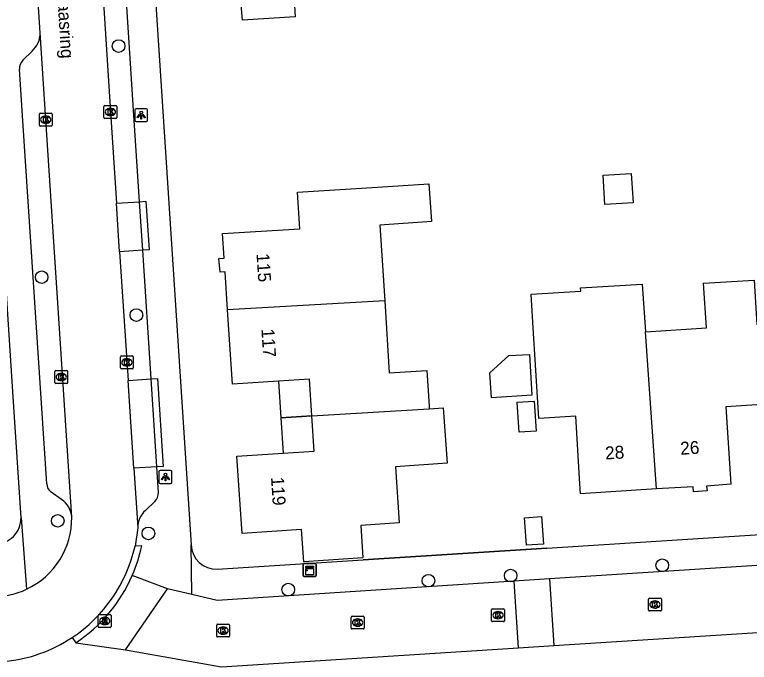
# Model space of a CAD drawing. Extents: x 159628 to 160723, y 388176 to 389416.
# Drawn here: x 160356.5 to 160413.4, y 388414.7 to 388464.9 of the extents above; entities that cross this region are included whole.
import ezdxf

# ---------------------------------------------------------------- set-up
doc = ezdxf.new("R2010")
doc.units = 0
for name, color, linetype in [('IMGEO_Boom', 7, 'Continuous'), ('IMGEO_Kast', 7, 'Continuous'), ('IMGEO_Kolk', 7, 'Continuous'), ('IMGEO_Lichtpunt', 7, 'Continuous'), ('IMGEO_Muur', 7, 'Continuous'), ('IMGEO_Openbare_ruimte_label', 7, 'Continuous'), ('IMGEO_Pand', 7, 'Continuous'), ('IMGEO_Pand_nummerreeks', 7, 'Continuous'), ('IMGEO_Pand_overbouw', 7, 'Continuous'), ('IMGEO_Parkeervlak_open', 7, 'Continuous'), ('IMGEO_Rijbaan_lokaal_open', 7, 'Continuous'), ('IMGEO_Rioolput', 7, 'Continuous'), ('IMGEO_Voetpad_open', 7, 'Continuous')]:
    doc.layers.add(name, color=color, linetype=linetype)

msp = doc.modelspace()

# ---------------------------------------------------------------- linework, layer by layer
at = {"layer": 'IMGEO_Boom'}
for centre in [(160364.507, 388462.494), (160358.549, 388444.582), (160365.891, 388441.646), (160359.793, 388425.7), (160366.819, 388424.724), (160406.649, 388422.261), (160394.898, 388421.459), (160388.527, 388421.064), (160377.658, 388420.374)]:
    msp.add_circle(centre, 0.489, dxfattribs=at)
at = {"layer": 'IMGEO_Kast'}
for p, q in [((160378.817, 388421.466), (160378.817, 388422.307)), ((160378.817, 388422.307), (160378.817, 388421.466)), ((160378.892, 388422.391), (160379.733, 388422.391)), ((160379.733, 388422.391), (160378.892, 388422.391)), ((160379.817, 388422.316), (160379.817, 388421.475)), ((160379.817, 388421.475), (160379.817, 388422.316)), ((160379.742, 388421.391), (160378.901, 388421.391)), ((160378.901, 388421.391), (160379.742, 388421.391))]:
    msp.add_line(p, q, dxfattribs=at)
for points in [[(160379.012, 388422.181), (160379.612, 388422.181), (160379.612, 388422.096), (160379.012, 388422.096), (160379.012, 388422.181)], [(160379.012, 388422.006), (160379.612, 388422.006), (160379.612, 388421.517), (160379.012, 388421.517), (160379.012, 388422.006)]]:
    msp.add_lwpolyline(points, dxfattribs=at)
msp.add_circle((160379.096, 388421.855), 0.0377, dxfattribs=at)
for centre, start, end in [((160378.895, 388422.313), 92.4484, 184.2845), ((160378.895, 388422.313), 92.4484, 184.2845), ((160379.739, 388422.313), 2.4484, 94.2845), ((160379.739, 388422.313), 2.4484, 94.2845), ((160378.895, 388421.469), 182.4484, 274.2845), ((160378.895, 388421.469), 182.4484, 274.2845), ((160379.739, 388421.469), 272.4484, 4.2845), ((160379.739, 388421.469), 272.4484, 4.2845)]:
    msp.add_arc(centre, 0.0779, start, end, dxfattribs=at)
at = {"layer": 'IMGEO_Kolk'}
for p, q in [((160363.377, 388456.955), (160363.377, 388457.807)), ((160363.452, 388457.881), (160364.304, 388457.881)), ((160364.378, 388457.807), (160364.378, 388456.955)), ((160358.443, 388457.292), (160359.295, 388457.292)), ((160363.865, 388457.661), (160363.89, 388457.661)), ((160358.368, 388456.366), (160358.368, 388457.218)), ((160358.856, 388457.072), (160358.881, 388457.072)), ((160359.369, 388457.218), (160359.369, 388456.366)), ((160364.304, 388456.881), (160363.452, 388456.881)), ((160363.888, 388457.101), (160363.863, 388457.101)), ((160359.295, 388456.292), (160358.443, 388456.292)), ((160358.879, 388456.512), (160358.854, 388456.512)), ((160364.723, 388438.483), (160365.575, 388438.483)), ((160364.648, 388437.557), (160364.648, 388438.409)), ((160365.136, 388438.263), (160365.161, 388438.263)), ((160365.649, 388438.409), (160365.649, 388437.557)), ((160359.636, 388437.345), (160360.488, 388437.345)), ((160365.575, 388437.483), (160364.723, 388437.483)), ((160365.159, 388437.703), (160365.134, 388437.703)), ((160359.561, 388436.419), (160359.561, 388437.271)), ((160360.049, 388437.125), (160360.074, 388437.125)), ((160360.562, 388437.271), (160360.562, 388436.419)), ((160360.488, 388436.345), (160359.636, 388436.345)), ((160360.072, 388436.565), (160360.047, 388436.565)), ((160405.65, 388419.717), (160406.502, 388419.717)), ((160405.575, 388418.791), (160405.575, 388419.643)), ((160406.063, 388419.497), (160406.088, 388419.497)), ((160406.576, 388419.643), (160406.576, 388418.791)), ((160393.417, 388417.965), (160393.417, 388418.817)), ((160393.492, 388418.891), (160394.344, 388418.891)), ((160393.905, 388418.671), (160393.93, 388418.671)), ((160394.418, 388418.817), (160394.418, 388417.965)), ((160406.502, 388418.717), (160405.65, 388418.717)), ((160406.086, 388418.937), (160406.061, 388418.937)), ((160382.536, 388417.395), (160382.536, 388418.247)), ((160382.611, 388418.321), (160383.463, 388418.321)), ((160383.024, 388418.101), (160383.049, 388418.101)), ((160383.537, 388418.247), (160383.537, 388417.395)), ((160393.928, 388418.111), (160393.903, 388418.111)), ((160372.113, 388416.774), (160372.113, 388417.626)), ((160372.188, 388417.7), (160373.04, 388417.7)), ((160372.601, 388417.48), (160372.626, 388417.48)), ((160373.114, 388417.626), (160373.114, 388416.774)), ((160383.047, 388417.541), (160383.022, 388417.541)), ((160394.344, 388417.891), (160393.492, 388417.891)), ((160372.624, 388416.92), (160372.599, 388416.92)), ((160383.463, 388417.321), (160382.611, 388417.321)), ((160373.04, 388416.7), (160372.188, 388416.7))]:
    msp.add_line(p, q, dxfattribs=at)
for points in [[(160363.377, 388456.955), (160363.377, 388457.807)], [(160363.452, 388457.881), (160364.304, 388457.881)], [(160364.378, 388457.807), (160364.378, 388456.955)], [(160358.443, 388457.292), (160359.295, 388457.292)], [(160363.698, 388457.581), (160363.821, 388457.581), (160363.821, 388457.43), (160363.951, 388457.581), (160364.115, 388457.581), (160363.969, 388457.43), (160364.122, 388457.181), (160363.97, 388457.181), (160363.885, 388457.345), (160363.821, 388457.278), (160363.821, 388457.181), (160363.698, 388457.181), (160363.698, 388457.581)], [(160358.368, 388456.366), (160358.368, 388457.218)], [(160358.689, 388456.992), (160358.812, 388456.992), (160358.812, 388456.841), (160358.942, 388456.992), (160359.106, 388456.992), (160358.96, 388456.841), (160359.113, 388456.592), (160358.961, 388456.592), (160358.876, 388456.756), (160358.812, 388456.689), (160358.812, 388456.592), (160358.689, 388456.592), (160358.689, 388456.992)], [(160359.369, 388457.218), (160359.369, 388456.366)], [(160364.304, 388456.881), (160363.452, 388456.881)], [(160359.295, 388456.292), (160358.443, 388456.292)], [(160364.723, 388438.483), (160365.575, 388438.483)], [(160364.648, 388437.557), (160364.648, 388438.409)], [(160364.969, 388438.183), (160365.092, 388438.183), (160365.092, 388438.032), (160365.222, 388438.183), (160365.386, 388438.183), (160365.24, 388438.032), (160365.393, 388437.783), (160365.241, 388437.783), (160365.156, 388437.947), (160365.092, 388437.88), (160365.092, 388437.783), (160364.969, 388437.783), (160364.969, 388438.183)], [(160365.649, 388438.409), (160365.649, 388437.557)], [(160359.636, 388437.345), (160360.488, 388437.345)], [(160365.575, 388437.483), (160364.723, 388437.483)], [(160359.561, 388436.419), (160359.561, 388437.271)], [(160359.882, 388437.045), (160360.005, 388437.045), (160360.005, 388436.894), (160360.135, 388437.045), (160360.299, 388437.045), (160360.153, 388436.894), (160360.306, 388436.645), (160360.154, 388436.645), (160360.069, 388436.809), (160360.005, 388436.742), (160360.005, 388436.645), (160359.882, 388436.645), (160359.882, 388437.045)], [(160360.562, 388437.271), (160360.562, 388436.419)], [(160360.488, 388436.345), (160359.636, 388436.345)], [(160405.65, 388419.717), (160406.502, 388419.717)], [(160405.575, 388418.791), (160405.575, 388419.643)], [(160405.896, 388419.417), (160406.019, 388419.417), (160406.019, 388419.266), (160406.149, 388419.417), (160406.313, 388419.417), (160406.167, 388419.266), (160406.32, 388419.017), (160406.168, 388419.017), (160406.083, 388419.181), (160406.019, 388419.114), (160406.019, 388419.017), (160405.896, 388419.017), (160405.896, 388419.417)], [(160406.576, 388419.643), (160406.576, 388418.791)], [(160393.417, 388417.965), (160393.417, 388418.817)], [(160393.492, 388418.891), (160394.344, 388418.891)], [(160393.738, 388418.591), (160393.861, 388418.591), (160393.861, 388418.44), (160393.991, 388418.591), (160394.155, 388418.591), (160394.009, 388418.44), (160394.162, 388418.191), (160394.01, 388418.191), (160393.925, 388418.355), (160393.861, 388418.288), (160393.861, 388418.191), (160393.738, 388418.191), (160393.738, 388418.591)], [(160394.418, 388418.817), (160394.418, 388417.965)], [(160406.502, 388418.717), (160405.65, 388418.717)], [(160382.536, 388417.395), (160382.536, 388418.247)], [(160382.611, 388418.321), (160383.463, 388418.321)], [(160382.857, 388418.021), (160382.98, 388418.021), (160382.98, 388417.87), (160383.11, 388418.021), (160383.274, 388418.021), (160383.128, 388417.87), (160383.281, 388417.621), (160383.129, 388417.621), (160383.044, 388417.785), (160382.98, 388417.718), (160382.98, 388417.621), (160382.857, 388417.621), (160382.857, 388418.021)], [(160383.537, 388418.247), (160383.537, 388417.395)], [(160372.113, 388416.774), (160372.113, 388417.626)], [(160372.188, 388417.7), (160373.04, 388417.7)], [(160372.434, 388417.4), (160372.557, 388417.4), (160372.557, 388417.249), (160372.687, 388417.4), (160372.851, 388417.4), (160372.705, 388417.249), (160372.858, 388417), (160372.706, 388417), (160372.621, 388417.164), (160372.557, 388417.097), (160372.557, 388417), (160372.434, 388417), (160372.434, 388417.4)], [(160373.114, 388417.626), (160373.114, 388416.774)], [(160394.344, 388417.891), (160393.492, 388417.891)], [(160383.463, 388417.321), (160382.611, 388417.321)], [(160373.04, 388416.7), (160372.188, 388416.7)]]:
    msp.add_lwpolyline(points, dxfattribs=at)
for centre, start, end in [((160363.454, 388457.805), 91.552, 178.448), ((160363.454, 388457.805), 91.552, 178.448), ((160364.302, 388457.805), 1.552, 88.448), ((160364.302, 388457.805), 1.552, 88.448), ((160358.445, 388457.216), 91.552, 178.448), ((160358.445, 388457.216), 91.552, 178.448), ((160359.293, 388457.216), 1.552, 88.448), ((160359.293, 388457.216), 1.552, 88.448), ((160363.454, 388456.957), 181.552, 268.448), ((160363.454, 388456.957), 181.552, 268.448), ((160364.302, 388456.957), 271.552, 358.448), ((160364.302, 388456.957), 271.552, 358.448), ((160358.445, 388456.368), 181.552, 268.448), ((160358.445, 388456.368), 181.552, 268.448), ((160359.293, 388456.368), 271.552, 358.448), ((160359.293, 388456.368), 271.552, 358.448), ((160364.725, 388438.407), 91.552, 178.448), ((160364.725, 388438.407), 91.552, 178.448), ((160365.573, 388438.407), 1.552, 88.448), ((160365.573, 388438.407), 1.552, 88.448), ((160359.638, 388437.269), 91.552, 178.448), ((160359.638, 388437.269), 91.552, 178.448), ((160360.486, 388437.269), 1.552, 88.448), ((160360.486, 388437.269), 1.552, 88.448), ((160364.725, 388437.559), 181.552, 268.448), ((160364.725, 388437.559), 181.552, 268.448), ((160365.573, 388437.559), 271.552, 358.448), ((160365.573, 388437.559), 271.552, 358.448), ((160359.638, 388436.421), 181.552, 268.448), ((160359.638, 388436.421), 181.552, 268.448), ((160360.486, 388436.421), 271.552, 358.448), ((160360.486, 388436.421), 271.552, 358.448), ((160405.652, 388419.641), 91.552, 178.448), ((160405.652, 388419.641), 91.552, 178.448), ((160406.5, 388419.641), 1.552, 88.448), ((160406.5, 388419.641), 1.552, 88.448), ((160393.494, 388418.815), 91.552, 178.448), ((160393.494, 388418.815), 91.552, 178.448), ((160394.342, 388418.815), 1.552, 88.448), ((160394.342, 388418.815), 1.552, 88.448), ((160405.652, 388418.793), 181.552, 268.448), ((160405.652, 388418.793), 181.552, 268.448), ((160406.5, 388418.793), 271.552, 358.448), ((160406.5, 388418.793), 271.552, 358.448), ((160382.613, 388418.245), 91.552, 178.448), ((160382.613, 388418.245), 91.552, 178.448), ((160383.461, 388418.245), 1.552, 88.448), ((160383.461, 388418.245), 1.552, 88.448), ((160393.494, 388417.967), 181.552, 268.448), ((160393.494, 388417.967), 181.552, 268.448), ((160394.342, 388417.967), 271.552, 358.448), ((160394.342, 388417.967), 271.552, 358.448), ((160372.19, 388417.624), 91.552, 178.448), ((160372.19, 388417.624), 91.552, 178.448), ((160373.038, 388417.624), 1.552, 88.448), ((160373.038, 388417.624), 1.552, 88.448), ((160382.613, 388417.397), 181.552, 268.448), ((160382.613, 388417.397), 181.552, 268.448), ((160383.461, 388417.397), 271.552, 358.448), ((160383.461, 388417.397), 271.552, 358.448), ((160372.19, 388416.776), 181.552, 268.448), ((160372.19, 388416.776), 181.552, 268.448), ((160373.038, 388416.776), 271.552, 358.448), ((160373.038, 388416.776), 271.552, 358.448)]:
    msp.add_arc(centre, 0.0765, start, end, dxfattribs=at)
for centre, major_axis, ratio, start_param, end_param in [((160363.864, 388457.381), (-0.387, 0.002), 0.722429, 4.712389, 7.853982), ((160363.889, 388457.381), (-0.39, 0.002), 0.717154, 1.570796, 4.712389), ((160358.855, 388456.792), (-0.387, 0.002), 0.722429, 4.712389, 7.853982), ((160358.88, 388456.792), (-0.39, 0.002), 0.717154, 1.570796, 4.712389), ((160365.135, 388437.983), (-0.387, 0.002), 0.722429, 4.712389, 7.853982), ((160365.16, 388437.983), (-0.39, 0.002), 0.717154, 1.570796, 4.712389), ((160360.048, 388436.845), (-0.387, 0.002), 0.722429, 4.712389, 7.853982), ((160360.073, 388436.845), (-0.39, 0.002), 0.717154, 1.570796, 4.712389), ((160406.062, 388419.217), (-0.387, 0.002), 0.722429, 4.712389, 7.853982), ((160406.087, 388419.217), (-0.39, 0.002), 0.717154, 1.570796, 4.712389), ((160393.904, 388418.391), (-0.387, 0.002), 0.722429, 4.712389, 7.853982), ((160393.929, 388418.391), (-0.39, 0.002), 0.717154, 1.570796, 4.712389), ((160383.023, 388417.821), (-0.387, 0.002), 0.722429, 4.712389, 7.853982), ((160383.048, 388417.821), (-0.39, 0.002), 0.717154, 1.570796, 4.712389), ((160372.6, 388417.2), (-0.387, 0.002), 0.722429, 4.712389, 7.853982), ((160372.625, 388417.2), (-0.39, 0.002), 0.717154, 1.570796, 4.712389)]:
    msp.add_ellipse(centre, major_axis=major_axis, ratio=ratio, start_param=start_param, end_param=end_param, dxfattribs=at)
at = {"layer": 'IMGEO_Lichtpunt'}
for p, q in [((160365.766, 388457.544), (160365.766, 388456.737)), ((160365.766, 388457.544), (160365.766, 388456.737)), ((160366.668, 388457.639), (160365.86, 388457.639)), ((160366.668, 388457.639), (160365.86, 388457.639)), ((160366.762, 388456.737), (160366.762, 388457.544)), ((160366.762, 388456.737), (160366.762, 388457.544)), ((160365.86, 388456.643), (160366.668, 388456.643)), ((160365.86, 388456.643), (160366.668, 388456.643)), ((160367.638, 388429.498), (160367.638, 388428.691)), ((160367.638, 388429.498), (160367.638, 388428.691)), ((160368.54, 388429.593), (160367.732, 388429.593)), ((160368.54, 388429.593), (160367.732, 388429.593)), ((160368.634, 388428.691), (160368.634, 388429.498)), ((160368.634, 388428.691), (160368.634, 388429.498)), ((160367.732, 388428.597), (160368.54, 388428.597)), ((160367.732, 388428.597), (160368.54, 388428.597))]:
    msp.add_line(p, q, dxfattribs=at)
for points in [[(160366.14, 388457.208), (160366.179, 388457.18), (160365.991, 388456.918), (160365.953, 388456.945), (160366.14, 388457.208)], [(160366.242, 388457.16), (160366.289, 388457.16), (160366.289, 388456.838), (160366.242, 388456.838), (160366.242, 388457.16)], [(160366.352, 388457.18), (160366.39, 388457.207), (160366.577, 388456.945), (160366.538, 388456.917), (160366.352, 388457.18)], [(160368.012, 388429.162), (160368.051, 388429.134), (160367.863, 388428.872), (160367.825, 388428.899), (160368.012, 388429.162)], [(160368.114, 388429.114), (160368.161, 388429.114), (160368.161, 388428.792), (160368.114, 388428.792), (160368.114, 388429.114)], [(160368.224, 388429.134), (160368.262, 388429.161), (160368.449, 388428.899), (160368.41, 388428.871), (160368.224, 388429.134)]]:
    msp.add_lwpolyline(points, dxfattribs=at)
for centre in [(160366.265, 388457.342), (160368.137, 388429.296)]:
    msp.add_circle(centre, 0.0994, dxfattribs=at)
for centre, start, end in [((160365.86, 388457.544), 90, 180), ((160365.86, 388457.544), 90, 180), ((160366.668, 388457.544), 0, 90), ((160366.668, 388457.544), 0, 90), ((160365.86, 388456.737), 180, 270), ((160365.86, 388456.737), 180, 270), ((160366.668, 388456.737), 270, 0), ((160366.668, 388456.737), 270, 360), ((160367.732, 388429.498), 90, 180), ((160367.732, 388429.498), 90, 180), ((160368.54, 388429.498), 0, 90), ((160368.54, 388429.498), 0, 90), ((160367.732, 388428.691), 180, 270), ((160367.732, 388428.691), 180, 270), ((160368.54, 388428.691), 270, 0), ((160368.54, 388428.691), 270, 360)]:
    msp.add_arc(centre, 0.0946, start, end, dxfattribs=at)
at = {"layer": 'IMGEO_Muur'}
msp.add_lwpolyline([(160397.71, 388423.584), (160383.458, 388422.677)], dxfattribs=at)
at = {"layer": 'IMGEO_Pand'}
for points in [[(160377.931, 388469.253), (160378.196, 388464.746), (160374.119, 388464.501), (160373.977, 388465.992), (160369.43, 388465.699), (160369.038, 388471.855), (160371.908, 388472.052), (160371.772, 388474.034), (160371.495, 388478.064), (160373.4, 388478.195), (160373.372, 388478.596), (160374.461, 388478.617), (160374.433, 388478.283), (160377.366, 388478.449)], [(160402.057, 388452.482), (160404.239, 388452.618), (160404.38, 388450.356), (160402.198, 388450.221), (160402.057, 388452.482)], [(160372.96, 388442.061), (160372.773, 388444.989), (160372.375, 388444.963), (160372.281, 388446.027), (160372.699, 388446.048), (160372.57, 388447.961), (160378.567, 388448.33), (160378.389, 388451.176), (160384.578, 388451.567), (160388.565, 388451.819), (160388.751, 388448.887), (160384.765, 388448.618), (160385.136, 388442.758)], [(160405.338, 388440.355), (160410.067, 388440.647), (160409.851, 388444.116), (160413.759, 388444.36), (160413.976, 388440.891)], [(160406.191, 388428.17), (160400.314, 388427.805), (160400.241, 388428.983), (160399.941, 388433.802), (160397.087, 388433.625), (160396.777, 388438.616), (160396.703, 388439.814), (160396.49, 388443.259), (160400.333, 388443.497), (160400.318, 388443.745), (160405.08, 388444.04), (160405.338, 388440.355)], [(160385.136, 388442.758), (160372.96, 388442.061)], [(160385.136, 388442.758), (160385.491, 388437.159), (160388.403, 388437.344), (160388.579, 388434.586), (160388.591, 388434.39)], [(160379.499, 388433.83), (160379.318, 388436.672), (160376.904, 388436.518), (160373.328, 388436.29), (160372.96, 388442.061)], [(160406.191, 388428.17), (160405.338, 388440.355)], [(160396.347, 388438.601), (160396.549, 388435.437), (160393.419, 388435.238), (160393.296, 388437.168), (160394.766, 388438.503), (160396.347, 388438.601)], [(160388.591, 388434.39), (160389.679, 388434.457), (160389.969, 388430.169), (160385.968, 388429.897), (160386.263, 388425.536), (160383.279, 388425.333), (160383.447, 388422.838), (160378.857, 388422.527), (160378.688, 388425.021), (160374.087, 388424.728), (160373.682, 388430.706), (160377.26, 388430.935), (160379.674, 388431.089), (160379.499, 388433.83)], [(160396.873, 388432.657), (160395.547, 388432.567), (160395.39, 388434.888), (160396.716, 388434.978), (160396.873, 388432.657)], [(160414.39, 388434.716), (160411.582, 388434.538), (160411.965, 388428.533), (160410.065, 388428.397), (160410.119, 388428.036), (160409.06, 388427.947), (160409.036, 388428.347), (160406.191, 388428.17)], [(160379.499, 388433.83), (160388.591, 388434.39)], [(160397.3, 388426.031), (160397.444, 388423.898), (160396.118, 388423.808), (160395.974, 388425.942), (160397.3, 388426.031)]]:
    msp.add_lwpolyline(points, dxfattribs=at)
at = {"layer": 'IMGEO_Pand_overbouw'}
for points in [[(160376.904, 388436.518), (160377.085, 388433.681), (160379.499, 388433.83), (160379.318, 388436.672)], [(160379.499, 388433.83), (160377.085, 388433.681), (160377.26, 388430.935), (160379.674, 388431.089)]]:
    msp.add_lwpolyline(points, close=True, dxfattribs=at)
at = {"layer": 'IMGEO_Parkeervlak_open'}
for points in [[(160364.342, 388450.32), (160366.133, 388450.431)], [(160366.377, 388446.676), (160364.589, 388446.558)], [(160365.245, 388436.577), (160367.026, 388436.694)], [(160367.466, 388429.884), (160365.692, 388429.772)]]:
    msp.add_lwpolyline(points, dxfattribs=at)
at = {"layer": 'IMGEO_Rijbaan_lokaal_open'}
for points in [[(160363.266, 388467.074), (160363.877, 388457.381), (160364.342, 388450.32)], [(160358.43, 388463.522), (160358.219, 388466.756)], [(160360.883, 388425.982), (160358.43, 388463.522)], [(160364.589, 388446.558), (160364.342, 388450.32)], [(160364.589, 388446.558), (160365.245, 388436.577)], [(160365.692, 388429.772), (160365.245, 388436.577)], [(160365.692, 388429.772), (160365.996, 388425.154)], [(160365.996, 388425.154), (160365.785, 388423.742)], [(160442.523, 388424.077), (160397.911, 388421.201)], [(160395.167, 388421.024), (160372.143, 388419.54), (160370.196, 388419.988)], [(160397.911, 388421.201), (160395.167, 388421.024)], [(160395.5, 388415.86), (160395.167, 388421.024)], [(160397.911, 388421.201), (160398.244, 388416.036)], [(160365.039, 388415.703), (160368.305, 388420.423)], [(160370.196, 388419.988), (160368.305, 388420.423)], [(160398.244, 388416.036), (160433.903, 388418.319), (160436.718, 388416.064)], [(160365.039, 388415.703), (160372.485, 388414.387), (160395.5, 388415.86)], [(160395.5, 388415.86), (160398.244, 388416.036)]]:
    msp.add_lwpolyline(points, dxfattribs=at)
for centre, radius, start, end in [((160354.772, 388425.93), 6.111, 295.1791, 0.4915), ((160354.544, 388426.26), 11.52, 303.5307, 347.3747), ((160354.772, 388425.923), 6.105, 269.3272, 295.2077), ((160354.574, 388426.217), 11.468, 275.58, 303.5216)]:
    msp.add_arc(centre, radius, start, end, dxfattribs=at)
at = {"layer": 'IMGEO_Rioolput'}
for p, q in [((160362.936, 388417.52), (160362.936, 388418.372)), ((160363.011, 388418.446), (160363.863, 388418.446)), ((160363.424, 388418.226), (160363.449, 388418.226)), ((160363.937, 388418.372), (160363.937, 388417.52)), ((160363.863, 388417.446), (160363.011, 388417.446)), ((160363.447, 388417.666), (160363.422, 388417.666))]:
    msp.add_line(p, q, dxfattribs=at)
for points in [[(160362.936, 388417.52), (160362.936, 388418.372)], [(160363.011, 388418.446), (160363.863, 388418.446)], [(160363.525, 388418.144), (160363.273, 388418.146), (160363.273, 388417.746)], [(160363.451, 388418.065), (160363.397, 388418.065), (160363.397, 388417.984)], [(160363.397, 388417.984), (160363.449, 388417.984)], [(160363.937, 388418.372), (160363.937, 388417.52)], [(160363.863, 388417.446), (160363.011, 388417.446)], [(160363.273, 388417.746), (160363.397, 388417.746), (160363.397, 388417.908), (160363.408, 388417.908)], [(160363.455, 388417.879), (160363.526, 388417.746), (160363.666, 388417.746), (160363.601, 388417.872)]]:
    msp.add_lwpolyline(points, dxfattribs=at)
for centre, radius, start, end in [((160363.013, 388418.37), 0.0765, 91.552, 178.448), ((160363.013, 388418.37), 0.0765, 91.552, 178.448), ((160363.433, 388418.173), 0.19, 274.7715, 282.9687), ((160363.457, 388417.969), 0.0964, 77.0061, 93.1865), ((160363.471, 388418.026), 0.0378, 276.6634, 79.6772), ((160363.524, 388418.034), 0.109, 350.3612, 89.416), ((160363.522, 388418.034), 0.112, 277.5842, 350.9817), ((160363.861, 388418.37), 0.0765, 1.552, 88.448), ((160363.861, 388418.37), 0.0765, 1.552, 88.448), ((160363.013, 388417.522), 0.0765, 181.552, 268.448), ((160363.013, 388417.522), 0.0765, 181.552, 268.448), ((160363.407, 388417.855), 0.0533, 26.0293, 88.6989), ((160363.506, 388417.819), 0.108, 29.5134, 73.7905), ((160363.861, 388417.522), 0.0765, 271.552, 358.448), ((160363.861, 388417.522), 0.0765, 271.552, 358.448)]:
    msp.add_arc(centre, radius, start, end, dxfattribs=at)
for centre, major_axis, ratio, start_param, end_param in [((160363.423, 388417.946), (-0.387, 0.002), 0.722429, 4.712389, 7.853982), ((160363.448, 388417.946), (-0.39, 0.002), 0.717154, 1.570796, 4.712389)]:
    msp.add_ellipse(centre, major_axis=major_axis, ratio=ratio, start_param=start_param, end_param=end_param, dxfattribs=at)
at = {"layer": 'IMGEO_Voetpad_open'}
for points in [[(160366.464, 388479.982), (160370.129, 388423.835)], [(160356.946, 388425.941), (160356.336, 388435.32), (160354.748, 388459.708), (160354.228, 388467.691)], [(160366.133, 388450.431), (160365.661, 388457.518), (160365.049, 388467.186)], [(160357.094, 388461.408), (160357.806, 388462.099)], [(160358.936, 388428.569), (160357.092, 388456.697), (160356.822, 388460.691)], [(160366.133, 388450.431), (160366.632, 388450.462), (160366.868, 388446.706), (160366.377, 388446.676)], [(160366.377, 388446.676), (160366.133, 388450.431)], [(160367.026, 388436.694), (160366.377, 388446.676)], [(160367.026, 388436.694), (160367.524, 388436.726), (160367.97, 388429.916), (160367.466, 388429.884)], [(160367.466, 388429.884), (160367.026, 388436.694)], [(160367.594, 388427.904), (160367.466, 388429.884)], [(160360.095, 388427.353), (160359.293, 388427.919)], [(160366.594, 388426.494), (160367.314, 388427.197)], [(160356.946, 388425.941), (160357.372, 388420.399)], [(160372.154, 388421.957), (160383.458, 388422.677), (160397.71, 388423.584), (160434.858, 388425.95)], [(160366.301, 388423.761), (160365.785, 388423.742)], [(160370.196, 388419.988), (160370.129, 388423.835)], [(160368.305, 388420.423), (160365.565, 388421.461)], [(160360.907, 388416.657), (160361.193, 388416.247)], [(160361.193, 388416.247), (160365.039, 388415.703)]]:
    msp.add_lwpolyline(points, dxfattribs=at)
for centre, radius, start, end in [((160356.551, 388463.498), 1.879, 311.8979, 0.7462), ((160357.87, 388460.703), 1.049, 137.7752, 180.6755), ((160359.748, 388428.592), 0.813, 181.635, 235.9189), ((160366.733, 388427.836), 0.864, 312.2725, 4.5165), ((160359.08, 388425.857), 1.808, 3.9514, 55.826), ((160367.654, 388425.217), 1.66, 129.7132, 182.1873), ((160354.927, 388425.917), 2.02, 270.1559, 0.6913), ((160354.529, 388426.26), 12.034, 336.497, 348.0137), ((160372.09, 388423.919), 1.963, 182.4512, 271.8627), ((160354.541, 388426.265), 12.025, 303.5852, 336.4544)]:
    msp.add_arc(centre, radius, start, end, dxfattribs=at)

# ---------------------------------------------------------------- texts
at = {"layer": 'IMGEO_Openbare_ruimte_label'}
msp.add_text('Topaasring', height=1, rotation=273.5549, dxfattribs=at).set_placement((160359.646, 388468.179))
at = {"layer": 'IMGEO_Pand_nummerreeks'}
for s, rotation, p in [('115', 273.716, (160375.196, 388446.399)), ('117', 273.7183, (160375.575, 388440.564)), ('26', 3.5754, (160408.07, 388430.814)), ('28', 3.5753, (160402.248, 388430.45)), ('119', 273.873, (160376.319, 388429.08))]:
    msp.add_text(s, height=1, rotation=rotation, dxfattribs=at).set_placement(p)

doc.saveas('drawing.dxf')
